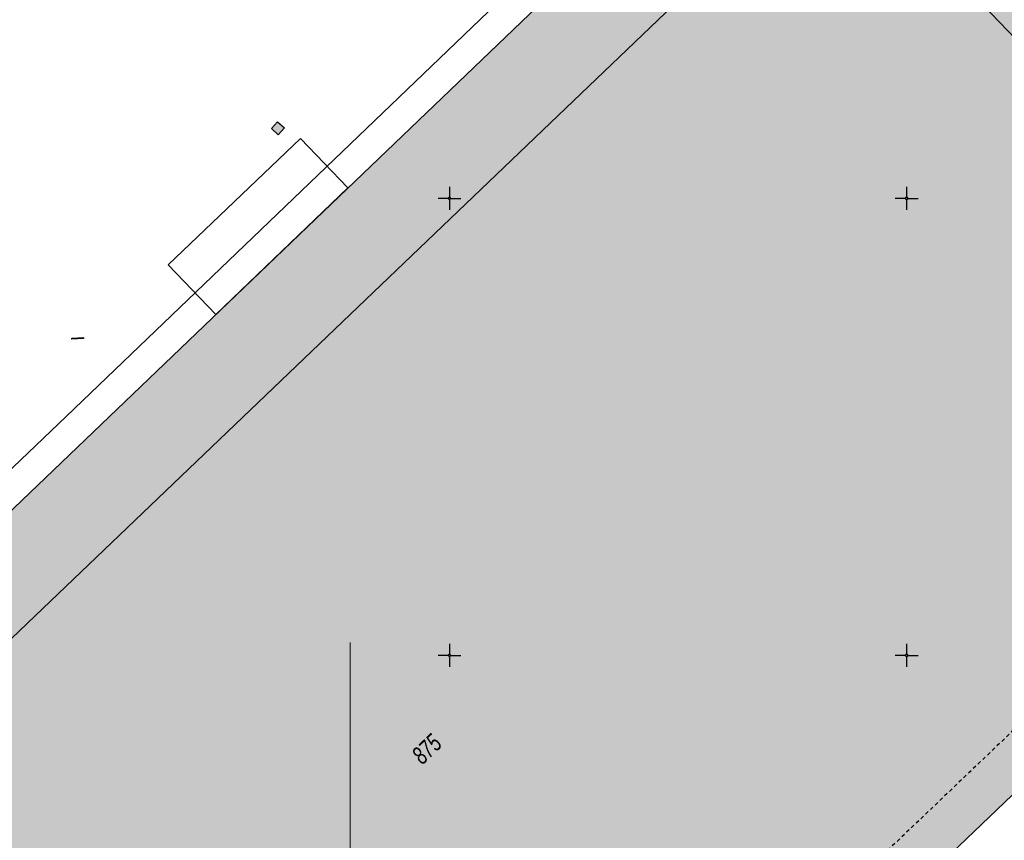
# Model space of a CAD drawing. Header units: metres. Extents: x 2695560 to 2696939, y 1260491 to 1262050.
# Tile 262 of 656: x 2695727 to 2695781, y 1261190 to 1261235. Entities that reach past the tile are written whole.
import ezdxf

# ---------------------------------------------------------------- set-up
doc = ezdxf.new("R2010")
doc.units = ezdxf.units.M
doc.linetypes.add('AUSGEZOGEN', pattern=[0])
doc.linetypes.add('VERDECKT2_S2', pattern=[0.36, 0.2, -0.16])
for name, color, linetype in [('XR$1$AV_Gebäudeflächen (BB)', 7, 'AUSGEZOGEN'), ('XR$1$AV_Koordinatennetzpunkte', 7, 'AUSGEZOGEN'), ('XR$1$AV_Linien (BB)', 7, 'AUSGEZOGEN'), ('XR$1$AV_Linien (EO)', 7, 'AUSGEZOGEN'), ('XR$1$AV_Proj. EO-Gebäude', 7, 'AUSGEZOGEN'), ('XR$1$AV_Versicherung-Nr.', 7, 'AUSGEZOGEN'), ('XR$1$AW_LK_Einlaufschacht alt', 24, 'AUSGEZOGEN'), ('XR$1$PFAW', 255, 'AUSGEZOGEN'), ('XR$1$WA_LK_Rohrleitungsteil', 171, 'AUSGEZOGEN')]:
    doc.layers.add(name, color=color, linetype=linetype)
doc.layers.add('XR$2$KOM-Linie-U-genau', color=91, linetype='AUSGEZOGEN', lineweight=18)
doc.styles.add('ARIAL', font='arial.ttf')

# ---------------------------------------------------------------- blocks, each defined once
blk = doc.blocks.new('COMPLEXOBJECT_612')
at = {"layer": 'XR$1$AV_Linien (BB)', "color": 7, "linetype": 'AUSGEZOGEN', "transparency": 33554687}
blk.add_lwpolyline([(5686.237, 11172.151), (5729.039, 11213.077), (5771.648, 11253.966)], dxfattribs=at)
blk = doc.blocks.new('BAV2041')
at = {"color": 7, "transparency": 33554687}
for p, q in [((0, 0.5), (0, 0.05)), ((-0.05, 0), (-0.5, 0)), ((0.05, 0), (0.5, 0)), ((0, -0.05), (0, -0.5))]:
    blk.add_line(p, q, dxfattribs=at)
blk.add_circle((0, 0), 0.05, dxfattribs=at)
for start, end in [(90, 270), (270, 90)]:
    blk.add_arc((0, 0), 0.05, start, end, dxfattribs=at)
blk = doc.blocks.new('BAW2089')
at = {"layer": 'XR$1$PFAW', "transparency": 33554687}
blk.add_hatch(color=7, dxfattribs=at).paths.add_polyline_path([(-0.5, 0.5), (-0.5, -0.5), (0.5, -0.5), (0.5, 0.5)])
at = {"transparency": 33554687}
blk.add_lwpolyline([(-0.5, 0.5), (0.5, 0.5), (0.5, -0.5), (-0.5, -0.5), (-0.5, 0.5)], close=True, dxfattribs=at)
at = {"layer": 'XR$1$PFAW', "transparency": 33554687}
blk.add_lwpolyline([(-0.5, 0.5), (0.5, 0.5), (0.5, -0.5), (-0.5, -0.5), (-0.5, 0.5)], close=True, dxfattribs=at)
blk = doc.blocks.new('BWA2013')
at = {"true_color": 0x000000, "transparency": 33554687}
blk.add_hatch(color=18, dxfattribs=at).paths.add_polyline_path([(-0.291, -0.409), (0.352, 0.357), (0.291, 0.409), (-0.352, -0.357)])
at = {"transparency": 33554687}
blk.add_lwpolyline([(-0.291, -0.409), (-0.352, -0.357), (0.291, 0.409), (0.352, 0.357), (-0.291, -0.409)], close=True, dxfattribs=at)

msp = doc.modelspace()

# ---------------------------------------------------------------- hatches: boundary and pattern name
at = {"layer": 'XR$1$AV_Gebäudeflächen (BB)', "true_color": 0xd2d2d2, "transparency": 33554687}
msp.add_hatch(color=254, dxfattribs=at).paths.add_polyline_path([(2695802.253, 1261211.804), (2695802.506, 1261212.046), (2695803.088, 1261212.602), (2695804.985, 1261214.418), (2695795.221, 1261224.502), (2695792.807, 1261222.189), (2695787.315, 1261227.922), (2695786.523, 1261228.748), (2695786.447, 1261228.827), (2695791.894, 1261234.073), (2695773.998, 1261252.781), (2695712.811, 1261194.153), (2695712.728, 1261194.239), (2695709.278, 1261190.908), (2695712.864, 1261187.14), (2695696.879, 1261171.847), (2695694.22, 1261169.303), (2695694.057, 1261169.147), (2695714.831, 1261147.469), (2695712.456, 1261145.193), (2695722.032, 1261135.149), (2695743.269, 1261155.355), (2695745.466, 1261153.077), (2695748.926, 1261156.407), (2695746.744, 1261158.678), (2695797.572, 1261207.323)])

# ---------------------------------------------------------------- linework, layer by layer
at = {"layer": 'XR$1$AV_Linien (BB)', "color": 7, "linetype": 'AUSGEZOGEN', "transparency": 33554687}
for points in [[(2695694.057, 1261169.147), (2695694.22, 1261169.303), (2695696.879, 1261171.847), (2695712.864, 1261187.14), (2695709.278, 1261190.908), (2695712.728, 1261194.239), (2695712.811, 1261194.153), (2695773.998, 1261252.781), (2695791.894, 1261234.073), (2695786.447, 1261228.827), (2695786.523, 1261228.748), (2695787.315, 1261227.922)], [(2695802.253, 1261211.804), (2695797.572, 1261207.323), (2695746.744, 1261158.678), (2695748.926, 1261156.407), (2695745.466, 1261153.077)]]:
    msp.add_lwpolyline(points, dxfattribs=at)
at = {"layer": 'XR$1$AV_Linien (EO)', "color": 7, "linetype": 'AUSGEZOGEN', "transparency": 33554687}
msp.add_lwpolyline([(2695786.447, 1261228.827), (2695772.043, 1261243.837), (2695716.911, 1261191.077), (2695716.306, 1261190.498)], dxfattribs=at)
at = {"layer": 'XR$1$AV_Linien (EO)', "color": 7, "linetype": 'VERDECKT2_S2', "transparency": 33554687}
msp.add_lwpolyline([(2695793.743, 1261221.191), (2695800.785, 1261213.863), (2695794.873, 1261208.199), (2695795.607, 1261207.433), (2695792.985, 1261204.914), (2695792.242, 1261205.691), (2695771.738, 1261186.089), (2695772.481, 1261185.312), (2695769.865, 1261182.8), (2695769.126, 1261183.573), (2695745.026, 1261160.466)], dxfattribs=at)
at = {"layer": 'XR$1$AV_Proj. EO-Gebäude', "color": 8, "linetype": 'AUSGEZOGEN', "transparency": 33554687}
msp.add_lwpolyline([(2695745.408, 1261225.386), (2695742.813, 1261228.094), (2695735.593, 1261221.175), (2695738.187, 1261218.468), (2695745.408, 1261225.386)], close=True, dxfattribs=at)
at = {"layer": 'XR$2$KOM-Linie-U-genau', "linetype": 'AUSGEZOGEN', "transparency": 33554687}
msp.add_line((2695745.546, 1261200.521), (2695745.536, 1261166.441), dxfattribs=at)

# ---------------------------------------------------------------- block references
at = {"layer": 'XR$1$AV_Koordinatennetzpunkte', "color": 7, "linetype": 'AUSGEZOGEN', "lineweight": -3, "transparency": 33554687, "xscale": 1.25, "yscale": 1.25}
for p in [(2695750.97, 1261224.81), (2695775.97, 1261224.81), (2695750.97, 1261199.81), (2695775.97, 1261199.81)]:
    msp.add_blockref('BAV2041', p, dxfattribs=at)
at = {"layer": 'XR$1$AV_Linien (BB)', "color": 7, "linetype": 'AUSGEZOGEN', "lineweight": -3, "transparency": 33554687}
msp.add_blockref('COMPLEXOBJECT_612', (2690000.97, 1249999.81), dxfattribs=at)
at = {"layer": 'XR$1$AW_LK_Einlaufschacht alt', "color": 24, "linetype": 'AUSGEZOGEN', "lineweight": -3, "transparency": 33554687, "xscale": 0.5000000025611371, "yscale": 0.5000000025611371, "rotation": 317.841879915}
msp.add_blockref('BAW2089', (2695741.587, 1261228.648), dxfattribs=at)
at = {"layer": 'XR$1$WA_LK_Rohrleitungsteil', "color": 171, "linetype": 'AUSGEZOGEN', "lineweight": -3, "transparency": 33554687, "xscale": 0.6499999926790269, "yscale": 0.6499999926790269, "rotation": 313.406495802}
msp.add_blockref('BWA2013', (2695730.634, 1261217.159), dxfattribs=at)

# ---------------------------------------------------------------- texts
at = {"layer": 'XR$1$AV_Versicherung-Nr.', "color": 7, "transparency": 33554687, "insert": (2695749.725, 1261194.678), "char_height": 0.96842, "width": 1.93301, "attachment_point": 5, "rotation": 43.7436, "style": 'ARIAL'}
msp.add_mtext('\\A1;{\\fArial|i1|b0;\\H0.968418;\\W0.700000;\\C7;875}\\P', dxfattribs=at)

doc.saveas('drawing.dxf')
